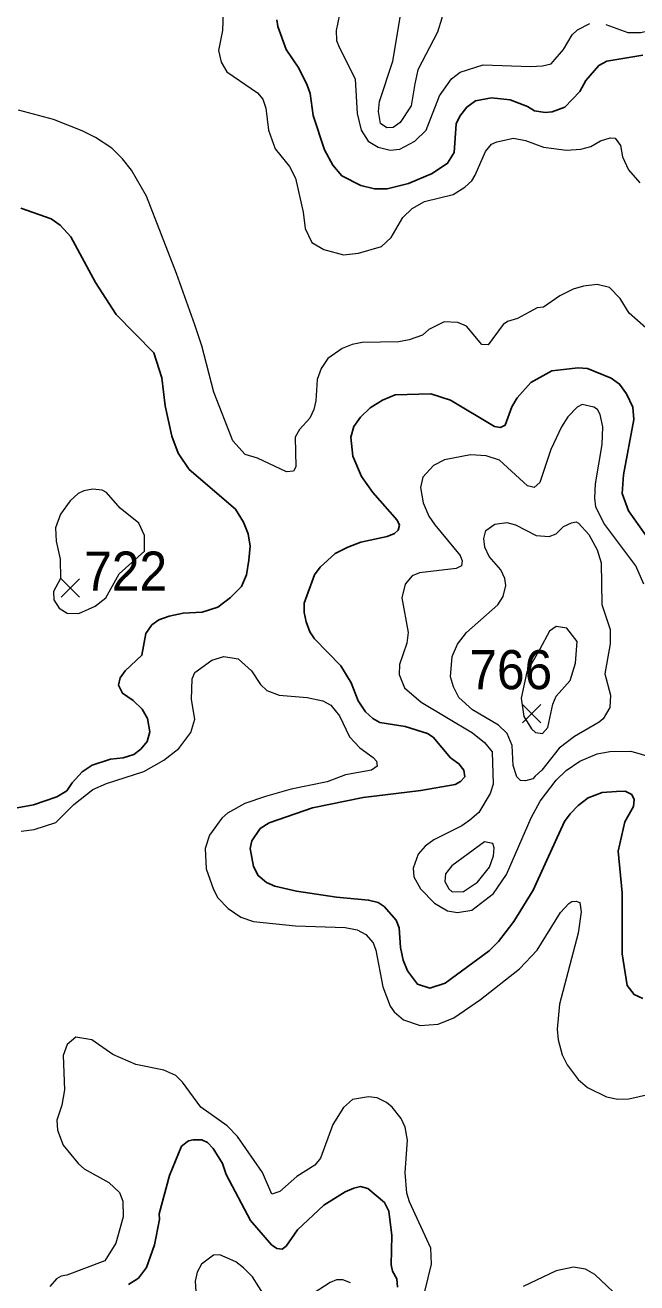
# Model space of a CAD drawing. Extents: x 294.2 to 320.3, y 7482.7 to 7510.7.
# Drawn here: x 317.511 to 318.764, y 7503.085 to 7505.662 of the extents above; entities that cross this region are included whole.
import ezdxf
from ezdxf.enums import TextEntityAlignment as Align

# ---------------------------------------------------------------- set-up
doc = ezdxf.new("R2010")
doc.units = 0
doc.header["$LTSCALE"] = 0.032
for name, color, linetype, lineweight in [('1', 7, 'Continuous', 25), ('2', 7, 'Continuous', 13), ('21', 7, 'Continuous', 25)]:
    doc.layers.add(name, color=color, linetype=linetype, lineweight=lineweight)
doc.layers.add('61', color=7, linetype='Continuous')

msp = doc.modelspace()

# ---------------------------------------------------------------- linework, layer by layer
at = {"layer": '1'}
for points in [[(318.0261, 7505.6725), (318.0283, 7505.6585), (318.0455, 7505.6117), (318.0716, 7505.5736), (318.0888, 7505.5386), (318.0949, 7505.5214), (318.101, 7505.4768), (318.1237, 7505.4063), (318.1409, 7505.3745), (318.1598, 7505.353), (318.1981, 7505.3331), (318.2264, 7505.3261), (318.2525, 7505.3266), (318.2963, 7505.3374), (318.3445, 7505.3578), (318.376, 7505.3787), (318.3894, 7505.401), (318.3936, 7505.4592), (318.4009, 7505.4754), (318.4153, 7505.4936), (318.433, 7505.5065), (318.4663, 7505.513), (318.504, 7505.5087), (318.54, 7505.4947), (318.5539, 7505.4861), (318.5761, 7505.4824), (318.5905, 7505.484), (318.6161, 7505.4937), (318.6471, 7505.5259), (318.6593, 7505.548), (318.6859, 7505.5791), (318.702, 7505.5877), (318.7758, 7505.6002)], [(317.4457, 7504.0493), (317.5284, 7504.0644), (317.576, 7504.081), (317.5964, 7504.0931), (317.607, 7504.1097), (317.6281, 7504.1324), (317.6481, 7504.146), (317.6859, 7504.158), (317.7116, 7504.1611), (317.7335, 7504.1679), (317.7478, 7504.1784), (317.761, 7504.1943), (317.7663, 7504.2139), (317.7618, 7504.2411), (317.7505, 7504.2608), (317.7323, 7504.2781), (317.7104, 7504.2932), (317.7021, 7504.3098), (317.7059, 7504.325), (317.7156, 7504.3393), (317.7503, 7504.371), (317.7579, 7504.4156), (317.7707, 7504.4329), (317.7851, 7504.4435), (317.8062, 7504.4511), (317.8345, 7504.4571), (317.8738, 7504.4594), (317.9055, 7504.4692), (317.9312, 7504.4889), (317.9539, 7504.5115), (317.9644, 7504.5357), (317.9693, 7504.5659), (317.9716, 7504.5946), (317.9678, 7504.6196), (317.958, 7504.6437), (317.9421, 7504.6702), (317.8469, 7504.7517), (317.8242, 7504.785), (317.8114, 7504.8197), (317.798, 7504.8816), (317.7912, 7504.939), (317.7745, 7504.9904), (317.6977, 7505.0689), (317.6554, 7505.1346), (317.6047, 7505.228), (317.583, 7505.2516), (317.5644, 7505.265), (317.5019, 7505.2867)], [(318.7932, 7504.6009), (318.7466, 7504.6665), (318.7333, 7504.7025), (318.7361, 7504.7407), (318.7577, 7504.8536), (318.7555, 7504.8794), (318.7422, 7504.9063), (318.7283, 7504.9262), (318.7111, 7504.9386), (318.6624, 7504.9586), (318.6435, 7504.9596), (318.5892, 7504.9532), (318.5465, 7504.9295), (318.5182, 7504.8983), (318.5077, 7504.8795), (318.4938, 7504.8419), (318.4844, 7504.8376), (318.4722, 7504.8392), (318.3823, 7504.8935), (318.3418, 7504.9064), (318.2686, 7504.9043), (318.2426, 7504.8935), (318.2176, 7504.8774), (318.1976, 7504.8586), (318.1843, 7504.8398), (318.1776, 7504.8177), (318.1821, 7504.7785), (318.1998, 7504.7371), (318.2231, 7504.7043), (318.273, 7504.6478), (318.2774, 7504.6376), (318.2752, 7504.6274), (318.2674, 7504.6204), (318.2525, 7504.6145), (318.1981, 7504.6026), (318.1721, 7504.5924), (318.146, 7504.5795), (318.1149, 7504.5515), (318.1038, 7504.5354), (318.0827, 7504.4773), (318.0822, 7504.4585), (318.0866, 7504.4391), (318.0938, 7504.4192), (318.1038, 7504.4047), (318.1576, 7504.3494), (318.1787, 7504.3144), (318.1931, 7504.2773), (318.2081, 7504.2552), (318.2231, 7504.2413), (318.2375, 7504.2332), (318.2891, 7504.2251), (318.3351, 7504.2106), (318.3462, 7504.2031), (318.3822, 7504.1606), (318.3994, 7504.1488), (318.4094, 7504.1353), (318.4117, 7504.1222), (318.4028, 7504.1126), (318.3913, 7504.1062), (318.3216, 7504.0942), (318.2034, 7504.0796), (318.0996, 7504.0582), (318.0109, 7504.0276), (317.9926, 7504.0163)], [(318.0225, 7503.898), (318.0669, 7503.8878), (318.1484, 7503.8754), (318.2144, 7503.8694), (318.2338, 7503.8646), (318.246, 7503.856), (318.2709, 7503.8286), (318.277, 7503.8124), (318.2798, 7503.7721), (318.2854, 7503.7463), (318.2937, 7503.7248), (318.3142, 7503.6974), (318.3397, 7503.6888), (318.3713, 7503.6995), (318.4612, 7503.7657), (318.4801, 7503.7845), (318.5117, 7503.8254), (318.5511, 7503.89), (318.5971, 7503.9901), (318.6154, 7504.0305), (318.6271, 7504.0461), (318.6432, 7504.0633), (318.6639, 7504.0787), (318.6926, 7504.0896), (318.7218, 7504.092), (318.7395, 7504.0925), (318.7534, 7504.0855), (318.7578, 7504.0753), (318.7567, 7504.0614), (318.7389, 7504.0296), (318.7251, 7503.9699), (318.7334, 7503.8844), (318.7334, 7503.7597), (318.7439, 7503.6946), (318.7578, 7503.6763), (318.7756, 7503.6682)], [(317.9926, 7504.0163), (317.9753, 7503.9905), (317.9715, 7503.9754), (317.9787, 7503.9383), (317.9881, 7503.9195), (318.0053, 7503.9055), (318.0225, 7503.898)], [(318.069, 7503.1943), (318.0457, 7503.1609), (318.0374, 7503.1544), (318.0263, 7503.1555), (318.0152, 7503.1636), (317.9725, 7503.2131), (317.923, 7503.3077), (317.9152, 7503.3297), (317.8958, 7503.3609), (317.8842, 7503.3728), (317.8725, 7503.3781), (317.8553, 7503.3787), (317.8454, 7503.3765), (317.8309, 7503.3652), (317.8065, 7503.305), (317.7854, 7503.227), (317.786, 7503.2155), (317.7758, 7503.1632), (317.7597, 7503.117), (317.7431, 7503.0949), (317.7226, 7503.082)], [(318.2472, 7503.2497), (318.2128, 7503.2788), (318.1978, 7503.2825), (318.1839, 7503.2793), (318.1662, 7503.2718), (318.1229, 7503.2449), (318.069, 7503.1943)], [(318.2738, 7503.0766), (318.2722, 7503.0938), (318.2633, 7503.1094), (318.2605, 7503.1223), (318.2616, 7503.1825), (318.2555, 7503.232), (318.2472, 7503.2497)]]:
    msp.add_lwpolyline(points, dxfattribs=at)
at = {"layer": '2'}
for points in [[(318.3089, 7505.5414), (318.3013, 7505.4962), (318.2789, 7505.4623), (318.2649, 7505.4521), (318.2515, 7505.4514), (318.2387, 7505.4604), (318.2349, 7505.4847), (318.2368, 7505.5051), (318.2636, 7505.5881), (318.2796, 7505.6813), (318.2923, 7505.7049), (318.3057, 7505.7196), (318.3326, 7505.7369), (318.3377, 7505.7369), (318.3523, 7505.7299), (318.3606, 7505.7145), (318.3651, 7505.6941), (318.3645, 7505.6762), (318.3555, 7505.6469), (318.3153, 7505.5702)], [(317.7438, 7504.6418), (317.7056, 7504.6719), (317.6775, 7504.7045), (317.6685, 7504.7089), (317.6494, 7504.7108), (317.6315, 7504.7077), (317.6194, 7504.7025), (317.6034, 7504.6872), (317.5836, 7504.6598), (317.5734, 7504.6317), (317.5747, 7504.6049), (317.583, 7504.5678), (317.5836, 7504.5282), (317.5689, 7504.5014), (317.5696, 7504.4842), (317.5804, 7504.4676), (317.597, 7504.4574), (317.6213, 7504.4567), (317.6545, 7504.4714), (317.6762, 7504.4886), (317.7036, 7504.5378), (317.7553, 7504.5842), (317.7553, 7504.6164)], [(318.5553, 7504.1231), (318.5503, 7504.1177), (318.5356, 7504.1139), (318.5254, 7504.1145), (318.5177, 7504.1222), (318.51, 7504.1452), (318.5081, 7504.186), (318.4979, 7504.2109), (318.48, 7504.2275), (318.4271, 7504.2588), (318.3989, 7504.2843), (318.3881, 7504.3061), (318.3823, 7504.3265), (318.3856, 7504.3686), (318.3964, 7504.3935), (318.4149, 7504.4172), (318.4788, 7504.474), (318.4896, 7504.4912), (318.4954, 7504.5135), (318.4934, 7504.5282), (318.4852, 7504.5461), (318.4615, 7504.5735), (318.4526, 7504.5921), (318.45, 7504.61), (318.4545, 7504.6266), (318.473, 7504.6393), (318.4973, 7504.6431), (318.5152, 7504.638), (318.5573, 7504.6163), (318.5841, 7504.6144), (318.5982, 7504.6195), (318.6135, 7504.6349), (318.6301, 7504.6425), (318.6396, 7504.6444), (318.6441, 7504.6413), (318.6652, 7504.6182), (318.6824, 7504.587), (318.6907, 7504.5602), (318.692, 7504.4746), (318.7092, 7504.4235), (318.7092, 7504.3942), (318.6977, 7504.3329), (318.7099, 7504.2895), (318.7086, 7504.2639), (318.6946, 7504.2409), (318.6863, 7504.2339), (318.6358, 7504.2045), (318.6045, 7504.1809), (318.5688, 7504.1355)], [(318.5982, 7504.4299), (318.5847, 7504.4203), (318.5649, 7504.3832), (318.5385, 7504.3369), (318.5264, 7504.2828), (318.5324, 7504.2457), (318.5477, 7504.22), (318.5562, 7504.2127), (318.5701, 7504.2109), (318.5815, 7504.2231), (318.5913, 7504.2707), (318.5981, 7504.2869), (318.6269, 7504.3194), (318.6377, 7504.3546), (318.6415, 7504.3993), (318.6199, 7504.4261)], [(318.4717, 7503.9766), (318.4685, 7503.9855), (318.4513, 7503.9887), (318.3849, 7503.9395), (318.3715, 7503.923), (318.3702, 7503.9076), (318.3785, 7503.8923), (318.3856, 7503.8866), (318.4085, 7503.8872), (318.4373, 7503.9063), (318.4622, 7503.937), (318.4704, 7503.96)]]:
    msp.add_lwpolyline(points, close=True, dxfattribs=at)
for points in [[(317.9163, 7505.6877), (317.915, 7505.6507), (317.9073, 7505.6098), (317.9124, 7505.5856), (317.9239, 7505.5658), (317.9865, 7505.5229), (317.9975, 7505.5101), (318.0038, 7505.4917), (318.0095, 7505.4464), (318.0229, 7505.4081), (318.0523, 7505.3723), (318.0644, 7505.3481), (318.0803, 7505.2788), (318.0843, 7505.2453), (318.0981, 7505.2164), (318.1225, 7505.2018), (318.1627, 7505.1909), (318.1934, 7505.1942), (318.2406, 7505.2082), (318.2604, 7505.2267), (318.2847, 7505.2676), (318.3032, 7505.2861), (318.3287, 7505.3002), (318.3875, 7505.3148), (318.4111, 7505.3295), (318.4257, 7505.3429), (318.4328, 7505.3544), (318.4539, 7505.403), (318.466, 7505.4176), (318.4769, 7505.4227), (318.5113, 7505.4304), (318.5356, 7505.4253), (318.5726, 7505.4119), (318.6196, 7505.4054), (318.6489, 7505.4076), (318.6695, 7505.4132), (318.6891, 7505.4243), (318.7092, 7505.431), (318.7195, 7505.4299), (318.7298, 7505.4151), (318.7339, 7505.3918), (318.7465, 7505.365), (318.7694, 7505.3383)], [(318.155, 7505.6832), (318.148, 7505.6507), (318.1487, 7505.6302), (318.1525, 7505.62), (318.187, 7505.5511), (318.1908, 7505.4809), (318.1991, 7505.4464), (318.2132, 7505.424), (318.2342, 7505.4119), (318.2585, 7505.4055), (318.2783, 7505.4074), (318.3089, 7505.424), (318.3319, 7505.4464), (318.3594, 7505.5166), (318.3843, 7505.5517), (318.4015, 7505.5651), (318.4488, 7505.5804), (318.5458, 7505.5766), (318.5701, 7505.5779), (318.588, 7505.5824), (318.6135, 7505.6117), (318.6313, 7505.6418), (318.6422, 7505.652), (318.6671, 7505.6647)], [(318.7003, 7505.6628), (318.745, 7505.6462), (318.7718, 7505.6468), (318.8229, 7505.659)], [(318.0937, 7504.8564), (318.0727, 7504.8334), (318.0638, 7504.8175), (318.065, 7504.7568), (318.0606, 7504.7478), (318.0459, 7504.7466), (317.9865, 7504.7747), (317.9616, 7504.7823), (317.936, 7504.8098), (317.8971, 7504.9101), (317.8728, 7505.0046), (317.8582, 7505.048), (317.8211, 7505.1527), (317.7592, 7505.311), (317.7285, 7505.3646), (317.7107, 7505.3876), (317.6883, 7505.4093), (317.6551, 7505.4317), (317.6277, 7505.4451), (317.569, 7505.468), (317.4974, 7505.4872)], [(318.7819, 7505.0417), (318.748, 7505.0718), (318.7291, 7505.1019), (318.7073, 7505.1242), (318.6826, 7505.1303), (318.6545, 7505.1272), (318.6332, 7505.1211), (318.6062, 7505.1072), (318.5724, 7505.0836), (318.5598, 7505.0824), (318.519, 7505.0607), (318.4989, 7505.0546), (318.4897, 7505.0485), (318.4593, 7505.0065), (318.4461, 7505.0076), (318.4151, 7505.0449), (318.3973, 7505.0527), (318.3691, 7505.0538), (318.3376, 7505.0385), (318.325, 7505.0268), (318.2974, 7505.0168), (318.2762, 7505.0129), (318.201, 7505.0116), (318.1806, 7505.0077), (318.1602, 7504.9994)], [(318.1602, 7504.9994), (318.1308, 7504.979), (318.1174, 7504.9586), (318.1091, 7504.9356), (318.1065, 7504.8922), (318.1021, 7504.8743), (318.0937, 7504.8564)], [(318.7782, 7504.5168), (318.7616, 7504.5538), (318.6959, 7504.6412), (318.6799, 7504.6751), (318.6773, 7504.693), (318.6786, 7504.7223), (318.6926, 7504.8028), (318.6939, 7504.8385), (318.6888, 7504.8641), (318.6831, 7504.8743), (318.6754, 7504.8794), (318.6518, 7504.8845), (318.6416, 7504.8788), (318.6224, 7504.859), (318.609, 7504.8391), (318.5873, 7504.7926), (318.5649, 7504.7249), (318.5535, 7504.7147), (318.5394, 7504.7179), (318.4826, 7504.7708), (318.4552, 7504.7792), (318.4232, 7504.7817), (318.3696, 7504.7715)], [(318.3696, 7504.7715), (318.3472, 7504.7593), (318.3255, 7504.7357), (318.3204, 7504.7147), (318.3261, 7504.6828), (318.3376, 7504.6559), (318.3498, 7504.6381)], [(318.3498, 7504.6381), (318.4015, 7504.5755), (318.406, 7504.564), (318.4047, 7504.5538), (318.3939, 7504.5486), (318.3185, 7504.5397), (318.3038, 7504.5334), (318.2891, 7504.5167), (318.2827, 7504.4887), (318.2955, 7504.4172), (318.2929, 7504.3954), (318.2776, 7504.352), (318.277, 7504.3316), (318.2879, 7504.304), (318.3217, 7504.275), (318.427, 7504.2122), (318.4519, 7504.1924), (318.4673, 7504.1733), (318.4692, 7504.1069), (318.4635, 7504.0877), (318.4398, 7504.0487), (318.4219, 7504.0334), (318.4053, 7504.0213), (318.3479, 7503.9932), (318.33, 7503.9798), (318.3159, 7503.9632), (318.3057, 7503.9345), (318.307, 7503.9172), (318.3204, 7503.8923), (318.3492, 7503.863), (318.376, 7503.8476), (318.3964, 7503.8438), (318.4258, 7503.8489), (318.4698, 7503.8827), (318.4967, 7503.9217), (318.5471, 7504.0379), (318.5656, 7504.0724), (318.5981, 7504.1151), (318.6186, 7504.1349), (318.6467, 7504.1541), (318.6825, 7504.1688), (318.708, 7504.1739), (318.7514, 7504.1745), (318.7936, 7504.1624)], [(317.5026, 7504.0104), (317.5294, 7504.0143), (317.574, 7504.0283), (317.6104, 7504.0653), (317.6494, 7504.096), (317.6775, 7504.1081), (317.7541, 7504.133), (317.7949, 7504.156), (317.8256, 7504.1796), (317.8505, 7504.2128), (317.8582, 7504.2397), (317.8518, 7504.2805), (317.8531, 7504.3226), (317.8582, 7504.3354), (317.8933, 7504.3609), (317.9176, 7504.3686), (317.9469, 7504.3635), (317.9744, 7504.3393), (317.9929, 7504.3112), (318.0056, 7504.299), (318.0312, 7504.2894), (318.0887, 7504.2843), (318.1206, 7504.2773), (318.1372, 7504.269), (318.1544, 7504.2467), (318.1755, 7504.2039), (318.1965, 7504.1815), (318.2234, 7504.1617), (318.2304, 7504.1541), (318.2317, 7504.1439), (318.2202, 7504.1356), (318.1672, 7504.126), (318.1295, 7504.1119), (318.0555, 7504.0966), (318.0031, 7504.0819), (317.9609, 7504.0672), (317.9252, 7504.0475), (317.9137, 7504.0372), (317.8888, 7504.0021), (317.8799, 7503.9753), (317.8818, 7503.9332), (317.8965, 7503.891), (317.9054, 7503.8744), (317.9265, 7503.8521), (317.9526, 7503.8348), (317.9789, 7503.8259), (318.0644, 7503.8169), (318.1666, 7503.8131), (318.1908, 7503.8087), (318.2087, 7503.7991), (318.224, 7503.7819), (318.2291, 7503.7672), (318.2438, 7503.6918), (318.2585, 7503.6523), (318.2668, 7503.6408), (318.2859, 7503.6241), (318.3198, 7503.6126), (318.3568, 7503.6152), (318.3888, 7503.628), (318.4436, 7503.6657), (318.5235, 7503.7288), (318.5592, 7503.7672), (318.6071, 7503.8438), (318.6243, 7503.8623), (318.6307, 7503.8668), (318.639, 7503.8674), (318.6467, 7503.8642), (318.6499, 7503.8457), (318.6435, 7503.8017), (318.6052, 7503.6561), (318.6001, 7503.605), (318.6026, 7503.5833), (318.6109, 7503.5527), (318.6211, 7503.5322), (318.6435, 7503.5022), (318.6626, 7503.4856), (318.7016, 7503.4665), (318.7246, 7503.462), (318.7475, 7503.4626), (318.8408, 7503.4837)], [(317.8333, 7503.4964), (317.8199, 7503.5099), (317.795, 7503.5214), (317.7375, 7503.5329), (317.6909, 7503.5533), (317.6475, 7503.5833), (317.6149, 7503.589), (317.597, 7503.5737), (317.5887, 7503.5513), (317.5913, 7503.4811), (317.5862, 7503.4492), (317.576, 7503.4186), (317.5772, 7503.3981), (317.5887, 7503.3675), (317.62, 7503.3291), (317.6321, 7503.3189), (317.6826, 7503.2908), (317.7043, 7503.2704), (317.7113, 7503.2526), (317.7119, 7503.2206), (317.6966, 7503.167), (317.6743, 7503.1306), (317.5961, 7503.101), (317.5846, 7503.0994), (317.5754, 7503.0938), (317.5613, 7503.0783)], [(318.0325, 7503.2724), (318.0165, 7503.2672), (317.9973, 7503.3113), (317.9456, 7503.3854), (317.9246, 7503.4071), (317.8709, 7503.4454), (317.8333, 7503.4964)], [(318.3294, 7503.0674), (318.3434, 7503.1236), (318.3415, 7503.1568), (318.298, 7503.2513), (318.2929, 7503.2692), (318.2891, 7503.3113), (318.2942, 7503.3777), (318.2891, 7503.4045), (318.2808, 7503.4224), (318.2623, 7503.4454), (318.2508, 7503.455), (318.2317, 7503.4645), (318.2144, 7503.4665), (318.1812, 7503.4613), (318.1627, 7503.4447), (318.141, 7503.4096), (318.1155, 7503.3407), (318.104, 7503.3266), (318.0676, 7503.3036), (318.0325, 7503.2724)], [(318.0025, 7503.0565), (317.9763, 7503.0981), (317.9584, 7503.1165), (317.9424, 7503.1287), (317.9099, 7503.1427), (317.8965, 7503.1421), (317.8722, 7503.1236), (317.8633, 7503.107), (317.8594, 7503.0891), (317.8639, 7503.0138)], [(318.7271, 7503.0553), (318.6779, 7503.1025), (318.6582, 7503.1133), (318.6339, 7503.1178), (318.5982, 7503.1102), (318.5305, 7503.0783)], [(318.1774, 7503.0853), (318.1615, 7503.0916), (318.1487, 7503.0916), (318.1359, 7503.0859), (318.0682, 7503.0425)]]:
    msp.add_lwpolyline(points, dxfattribs=at)
at = {"layer": '21'}
for p, q in [((317.5849, 7504.5277), (317.6224, 7504.4902)), ((317.6224, 7504.5277), (317.5849, 7504.4902)), ((318.5296, 7504.2701), (318.5671, 7504.2326)), ((318.5671, 7504.2701), (318.5296, 7504.2326))]:
    msp.add_line(p, q, dxfattribs=at)

# ---------------------------------------------------------------- texts
at = {"layer": '61', "width": 0.95}
for s, p in [('722', (317.7169, 7504.5033)), ('766', (318.5054, 7504.3014))]:
    msp.add_text(s, height=0.08, dxfattribs=at).set_placement(p, align=Align.CENTER)

doc.saveas('drawing.dxf')
